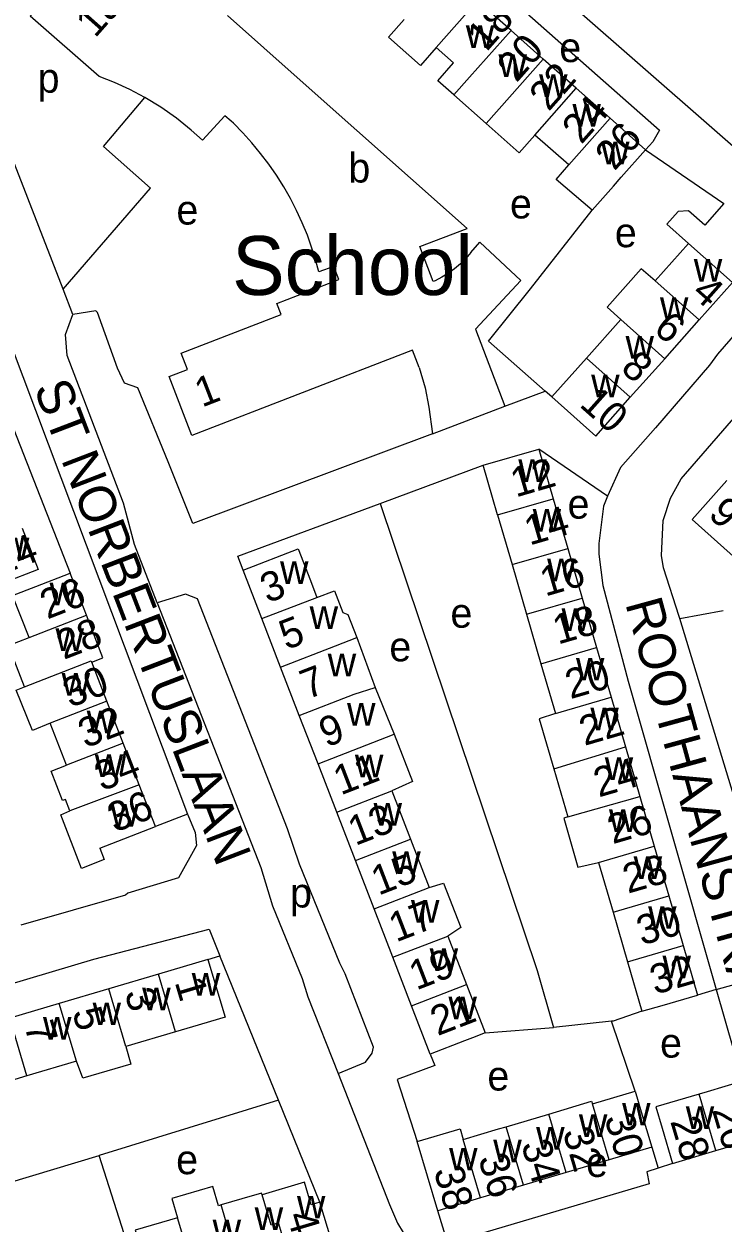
# Model space of a CAD drawing. Extents: x 161258 to 163262, y 380749 to 382054.
# Drawn here: x 162837.8 to 162932.8, y 381774.9 to 381937.9 of the extents above; entities that cross this region are included whole.
import ezdxf

# ---------------------------------------------------------------- set-up
doc = ezdxf.new("R2010")
doc.units = 0
for name, color, linetype in [('BLT_Basislijn', 7, 'Continuous'), ('BLT_Bebouwing', 7, 'Continuous'), ('BLT_Bebouwing_beschrifting', 7, 'Continuous'), ('BLT_Centroide', 7, 'Continuous'), ('BLT_Huisnummer', 7, 'Continuous'), ('BLT_Huisnummer_ tussenligend', 7, 'Continuous'), ('BLT_Huisnummer_reeks', 7, 'Continuous'), ('BLT_Onderverdeling_panden', 7, 'Continuous'), ('BLT_Straatnaam', 7, 'Continuous'), ('BLT_Vlakafsluiter', 7, 'Continuous')]:
    doc.layers.add(name, color=color, linetype=linetype)

msp = doc.modelspace()

# ---------------------------------------------------------------- linework, layer by layer
at = {"layer": 'BLT_Basislijn'}
for p, q in [((162821.02, 381934.17), (162860.03, 381830.59)), ((162922.25, 381920.79), (162932.87, 381913.49)), ((162844.46, 381898.41), (162843.13, 381901.85)), ((162903.12, 381885.97), (162908.61, 381888.02)), ((162917.08, 381873.75), (162907.75, 381880.14)), ((162886.19, 381872.76), (162900.2, 381877.94)), ((162926.9, 381857.12), (162932.79, 381858.21)), ((162941.38, 381809.41), (162926.9, 381857.12)), ((162860.03, 381830.59), (162855.7, 381828.89)), ((162862.81, 381810.84), (162864.43, 381811.32)), ((162872.4, 381791.72), (162864.43, 381811.32)), ((162931.84, 381806.74), (162929.3, 381805.99)), ((162931.84, 381806.74), (162935.39, 381794.3)), ((162917.6, 381802.45), (162909.76, 381801.61)), ((162920.83, 381792.96), (162917.6, 381802.45)), ((162900.47, 381800.88), (162909.76, 381801.61)), ((162872.4, 381791.72), (162848.04, 381784.2)), ((162878.02, 381777.87), (162872.4, 381791.72)), ((162851.43, 381773.58), (162848.04, 381784.2)), ((162923.09, 381785.36), (162923.94, 381782.49)), ((162925.91, 381783.13), (162923.94, 381782.49)), ((162895.37, 381772.29), (162894.03, 381776.72))]:
    msp.add_line(p, q, dxfattribs=at)
for points in [[(162862.36, 381975.79), (162866.48, 381980.5), (162866.89, 381980.58), (162868.74, 381979.29), (162882.2, 381967.11), (162899.17, 381952.42), (162912.51, 381940.2), (162940.62, 381915.6), (162943.78, 381912.25), (162944.33, 381910.1), (162944.21, 381907.91), (162943.46, 381906.19), (162931.99, 381893.02), (162930.91, 381891.53), (162923.61, 381883.02), (162918.82, 381877.66), (162917.08, 381873.75)], [(162881.54, 381956.86), (162883.92, 381958.99), (162884.88, 381958.3), (162888.51, 381954.9), (162924.15, 381923.46), (162923.21, 381921.86), (162922.25, 381920.79)], [(162843.13, 381901.85), (162831.68, 381931.25), (162831.17, 381934.48), (162831.17, 381937.24), (162832.32, 381941.07), (162833.27, 381942.66), (162837.69, 381947.88), (162845.33, 381956.52)], [(162817.12, 381932.66), (162819.61, 381925.62), (162844.08, 381863.3)], [(162843.13, 381901.85), (162855.03, 381915.57), (162848.61, 381921.25), (162854.23, 381927.9)], [(162908.61, 381888.02), (162900.93, 381894.79), (162906.61, 381901.9), (162914.99, 381912.6)], [(162926.9, 381857.12), (162926.81, 381857.43), (162924.67, 381864.04), (162924.41, 381865.71), (162924.65, 381870.43), (162925.64, 381873.48), (162927.08, 381876.09), (162947.61, 381899.79), (162947.96, 381899.95), (162951.22, 381899.78), (162951.86, 381899.42), (162964.37, 381888.76), (162968.43, 381885.04), (162969.32, 381884.26)], [(162855.9, 381859.28), (162852.84, 381867.17), (162851.34, 381872.82), (162843.68, 381892.87), (162843.46, 381895.72), (162844.46, 381898.41)], [(162857.4, 381878.42), (162853.31, 381888.46), (162851.46, 381889.11), (162850.51, 381891.13), (162847.83, 381898.7), (162847.57, 381898.92), (162844.46, 381898.41)], [(162909.53, 381887.22), (162908.61, 381888.02)], [(162893.29, 381882.23), (162860.77, 381870.06)], [(162860.77, 381870.06), (162857.4, 381878.42)], [(162917.08, 381873.75), (162916.52, 381872.4), (162915.89, 381867.3), (162915.89, 381865.87), (162916.44, 381861.61), (162919.87, 381848.65), (162931.84, 381806.74)], [(162867.59, 381863.69), (162866.88, 381865.6), (162886.19, 381872.76)], [(162886.19, 381872.76), (162907.52, 381809.32), (162909.76, 381801.61)], [(162880.48, 381795.34), (162884.2, 381796.89), (162885.11, 381798.11), (162885.29, 381798.93), (162881.46, 381808.9), (162880.71, 381810.35), (162875.24, 381823.79), (162873.62, 381828.58), (162861.38, 381859.81), (162859.78, 381860.45), (162855.9, 381859.28)], [(162855.9, 381859.28), (162869.98, 381823.31), (162871.58, 381818.11), (162875.6, 381808.25), (162876.38, 381805.75), (162880.48, 381795.34)], [(162860.03, 381830.59), (162860.08, 381830.46), (162861.06, 381828.09), (162861.25, 381826.31), (162858.83, 381821.93), (162851.91, 381819.86), (162851.63, 381819.58), (162837.4, 381815.48)], [(162774.16, 381789.09), (162774.6, 381789.22), (162847.33, 381810.87), (162862.96, 381814.94), (162864.43, 381811.32)], [(162921.74, 381803.8), (162917.83, 381802.47), (162917.6, 381802.45)], [(162893, 381797.99), (162893.6, 381796.44), (162888.5, 381794.53), (162891.23, 381786.12)], [(162880.48, 381795.34), (162887.48, 381777.56), (162888.56, 381775.03), (162889.34, 381773.75), (162890.45, 381772.53), (162891.92, 381771.91), (162894.78, 381772.11), (162895.37, 381772.29)], [(162809.87, 381772.71), (162811.06, 381773.07), (162848.04, 381784.2)], [(162923.94, 381782.49), (162922.41, 381782), (162922.74, 381780.37), (162895.37, 381772.29)]]:
    msp.add_lwpolyline(points, dxfattribs=at)
at = {"layer": 'BLT_Bebouwing'}
for p, q in [((162903.98, 381936.97), (162899.43, 381941.01)), ((162865.45, 381939.02), (162875.33, 381930.25)), ((162908.35, 381933.1), (162903.98, 381936.97)), ((162912.83, 381929.14), (162908.35, 381933.1)), ((162898.03, 381910.09), (162875.33, 381930.25)), ((162917.42, 381925.07), (162912.83, 381929.14)), ((162900.59, 381924.34), (162896.19, 381928.23)), ((162865.98, 381924.65), (162865.1, 381925.41)), ((162922.25, 381920.79), (162917.42, 381925.07)), ((162911.8, 381918.72), (162907.21, 381922.79)), ((162898.52, 381906.83), (162899.73, 381908.23)), ((162899.73, 381908.23), (162905.32, 381903.04)), ((162928.06, 381908.08), (162923.54, 381902.98)), ((162929.51, 381897.68), (162934.03, 381902.77)), ((162918.87, 381897.73), (162914.2, 381892.47)), ((162924.84, 381892.42), (162929.51, 381897.68)), ((162914.2, 381892.47), (162909.53, 381887.22)), ((162920.17, 381887.17), (162924.84, 381892.42)), ((162893.29, 381882.23), (162903.12, 381885.97)), ((162900.2, 381877.94), (162907.75, 381880.14)), ((162907.75, 381880.14), (162909.71, 381873.4)), ((162909.71, 381873.4), (162911.67, 381866.66)), ((162902.15, 381871.2), (162904.11, 381864.46)), ((162911.67, 381866.66), (162913.63, 381859.92)), ((162904.11, 381864.46), (162906.07, 381857.72)), ((162846.3, 381857.57), (162844.08, 381863.3)), ((162870.13, 381857.12), (162867.59, 381863.69)), ((162913.63, 381859.92), (162915.59, 381853.18)), ((162848.55, 381851.78), (162846.3, 381857.57)), ((162906.07, 381857.72), (162908.03, 381850.98)), ((162872.67, 381850.55), (162870.13, 381857.12)), ((162883.02, 381854.57), (162885.54, 381847.77)), ((162915.59, 381853.18), (162917.55, 381846.44)), ((162847.04, 381851.2), (162848.55, 381851.78)), ((162849.09, 381845.9), (162847.04, 381851.2)), ((162908.03, 381850.98), (162909.99, 381844.24)), ((162875.21, 381843.98), (162872.67, 381850.55)), ((162885.54, 381847.77), (162888.11, 381841.41)), ((162917.55, 381846.44), (162919.51, 381839.7)), ((162851.3, 381840.23), (162849.09, 381845.9)), ((162843.58, 381837.24), (162841.38, 381842.91)), ((162877.76, 381837.41), (162875.21, 381843.98)), ((162853.49, 381834.56), (162851.3, 381840.23)), ((162919.51, 381839.7), (162921.46, 381832.96)), ((162880.3, 381830.84), (162877.76, 381837.41)), ((162909.77, 381836.74), (162911.67, 381830.2)), ((162855.7, 381828.89), (162853.49, 381834.56)), ((162887.77, 381833.73), (162890.31, 381827.16)), ((162921.46, 381832.96), (162923.42, 381826.22)), ((162882.84, 381824.27), (162880.3, 381830.84)), ((162848.13, 381825.95), (162855.7, 381828.89)), ((162890.31, 381827.16), (162892.85, 381820.59)), ((162923.42, 381826.22), (162925.38, 381819.48)), ((162885.38, 381817.7), (162882.84, 381824.27)), ((162915.86, 381824.02), (162917.82, 381817.28)), ((162925.38, 381819.48), (162927.34, 381812.74)), ((162887.92, 381811.13), (162885.38, 381817.7)), ((162917.82, 381817.28), (162919.78, 381810.54)), ((162895.39, 381814.02), (162897.93, 381807.45)), ((162927.34, 381812.74), (162929.3, 381805.99)), ((162862.81, 381810.84), (162856.08, 381808.85)), ((162890.46, 381804.56), (162887.92, 381811.13)), ((162919.78, 381810.54), (162921.74, 381803.8)), ((162856.08, 381808.85), (162849.35, 381806.85)), ((162897.93, 381807.45), (162900.47, 381800.88)), ((162849.35, 381806.85), (162842.62, 381804.86)), ((162842.62, 381804.86), (162835.89, 381802.86)), ((162893, 381797.99), (162890.46, 381804.56)), ((162858.4, 381801.01), (162851.67, 381799.01)), ((162844.94, 381797.02), (162838.21, 381795.02)), ((162838.21, 381795.02), (162831.48, 381793.03)), ((162915.02, 381791.24), (162920.83, 381792.96)), ((162909.1, 381789.85), (162914.91, 381791.58)), ((162914.91, 381791.58), (162915.02, 381791.24)), ((162903.29, 381788.12), (162909.1, 381789.85)), ((162894.03, 381776.72), (162891.23, 381786.12)), ((162923.09, 381785.36), (162917.28, 381783.64)), ((162925.91, 381783.13), (162931.79, 381784.88)), ((162917.28, 381783.64), (162911.46, 381781.91)), ((162911.46, 381781.91), (162905.65, 381780.18)), ((162905.65, 381780.18), (162899.84, 381778.45)), ((162879.62, 381772.48), (162878.02, 381777.87)), ((162899.84, 381778.45), (162894.03, 381776.72))]:
    msp.add_line(p, q, dxfattribs=at)
for points in [[(162854.23, 381927.9), (162852.18, 381928.98), (162850.11, 381929.91), (162848.02, 381930.72), (162838.68, 381938.94), (162850.47, 381952.23)], [(162893.81, 381934.66), (162891.67, 381932.24), (162887.33, 381936.08), (162889.48, 381938.49)], [(162896.19, 381928.23), (162894.01, 381930.16), (162896.15, 381932.58), (162893.81, 381934.66)], [(162865.1, 381925.41), (162862.09, 381922.07), (162860.55, 381923.47), (162858.55, 381925.08), (162856.41, 381926.58), (162854.23, 381927.9)], [(162877.89, 381904.23), (162877.48, 381905.69), (162876.94, 381907.44), (162876.32, 381909.17), (162875.62, 381910.87), (162874.85, 381912.54), (162874.01, 381914.18), (162873.1, 381915.77), (162872.12, 381917.33), (162871.08, 381918.84), (162869.97, 381920.3), (162868.79, 381921.71), (162867.56, 381923.07), (162866.27, 381924.38), (162865.98, 381924.65)], [(162907.21, 381922.79), (162905.06, 381920.37), (162900.59, 381924.34)], [(162914.99, 381912.6), (162917.87, 381915.85), (162918.93, 381917.05), (162922.25, 381920.79)], [(162914.99, 381912.6), (162910.12, 381916.75), (162911.8, 381918.72)], [(162932.87, 381913.49), (162930.27, 381910.56), (162928.07, 381912.51), (162926.68, 381912.42), (162925.12, 381910.67), (162928.06, 381908.08)], [(162893.38, 381902.88), (162891.6, 381907.63), (162898.03, 381910.09)], [(162898.52, 381906.83), (162897.84, 381906.04), (162897.1, 381905.3), (162896.31, 381904.63), (162895.47, 381904.02), (162894.58, 381903.48), (162893.66, 381903), (162893.38, 381902.88)], [(162860.63, 381881.99), (162857.54, 381889.98), (162860.03, 381890.94), (162859.17, 381893.15), (162872.75, 381898.4), (162872.16, 381899.93), (162880.57, 381903.18), (162879.91, 381904.95), (162877.89, 381904.23)], [(162923.54, 381902.98), (162921.64, 381904.64), (162917.01, 381899.42), (162918.87, 381897.73)], [(162905.32, 381903.04), (162899.16, 381896.42), (162903.12, 381885.97)], [(162891.5, 381891.24), (162890.59, 381893.58), (162860.63, 381881.99)], [(162891.5, 381891.24), (162892.31, 381888.44), (162892.83, 381885.85), (162893.29, 381882.23)], [(162909.53, 381887.22), (162915.5, 381881.91), (162920.17, 381887.17)], [(162902.15, 381871.2), (162901.47, 381873.55), (162900.2, 381877.94)], [(162933.27, 381875.86), (162928.57, 381870.59), (162934.59, 381865.21), (162936.55, 381867.41), (162939.6, 381864.68), (162939.58, 381861.55), (162946.68, 381863.68), (162942.56, 381867.35)], [(162837.57, 381869.42), (162839.75, 381863.8), (162835.09, 381861.99), (162831.83, 381860.72)], [(162867.59, 381863.69), (162875.07, 381866.58), (162876.73, 381862.28), (162877.61, 381860.01)], [(162838.52, 381854.54), (162836.29, 381860.28), (162839.42, 381861.49), (162844.08, 381863.3)], [(162877.61, 381860.01), (162879.99, 381860.9), (162881.11, 381857.95), (162881.83, 381857.66), (162883.02, 381854.57)], [(162837.92, 381847.86), (162835.74, 381853.47), (162838.52, 381854.54)], [(162841.38, 381842.91), (162838.98, 381841.94), (162836.77, 381847.42), (162837.92, 381847.86)], [(162909.99, 381844.24), (162907.8, 381843.51), (162909.77, 381836.74)], [(162888.11, 381841.41), (162890.58, 381835.02), (162887.77, 381833.73)], [(162844.05, 381831.04), (162843.45, 381832.58), (162843.05, 381832.42), (162841.51, 381836.4), (162843.58, 381837.24)], [(162848.13, 381825.95), (162848.73, 381824.4), (162845.65, 381823.21), (162842.83, 381830.47), (162844.05, 381831.04)], [(162911.67, 381830.2), (162911.12, 381830.04), (162913.06, 381823.35), (162915.86, 381824.02)], [(162892.85, 381820.59), (162894.81, 381821.21), (162897.15, 381815.16), (162895.39, 381814.02)], [(162862.81, 381810.84), (162865.13, 381803), (162860.73, 381801.7), (162858.4, 381801.01)], [(162921.74, 381803.8), (162924.5, 381804.6), (162929.3, 381805.99)], [(162900.47, 381800.88), (162898.76, 381800.21), (162897.66, 381799.79), (162893, 381797.99)], [(162851.67, 381799.01), (162852.36, 381796.63), (162845.83, 381794.72), (162844.94, 381797.02)], [(162935.39, 381794.3), (162930.6, 381792.88), (162929.51, 381792.55)], [(162931.79, 381784.88), (162937.67, 381786.62), (162935.39, 381794.3)], [(162920.83, 381792.96), (162921.66, 381790.16), (162923.09, 381785.36)], [(162929.51, 381792.55), (162923.63, 381790.81), (162924.49, 381787.92), (162925.91, 381783.13)], [(162891.23, 381786.12), (162897.05, 381787.84), (162897.48, 381786.39)], [(162897.48, 381786.39), (162902.28, 381787.82), (162903.29, 381788.12)], [(162864.59, 381777.5), (162864.24, 381777.39), (162863.46, 381780.01), (162857.89, 381778.37), (162858.68, 381775.76)], [(162878.02, 381777.87), (162876.85, 381777.52), (162875.94, 381780.58), (162870.16, 381778.86)], [(162870.09, 381779.11), (162867.43, 381778.32), (162864.59, 381777.5)], [(162870.16, 381778.86), (162870.09, 381779.11)], [(162858.68, 381775.76), (162852.93, 381774.08), (162853.86, 381770.96), (162855.03, 381771.3), (162856.7, 381765.67)]]:
    msp.add_lwpolyline(points, dxfattribs=at)
at = {"layer": 'BLT_Onderverdeling_panden'}
for p, q in [((162893.81, 381934.66), (162899.43, 381941.01)), ((162898.34, 381930.64), (162903.98, 381936.97)), ((162900.59, 381924.34), (162908.35, 381933.1)), ((162896.19, 381928.23), (162898.34, 381930.64)), ((162907.21, 381922.79), (162912.83, 381929.14)), ((162911.8, 381918.72), (162917.42, 381925.07)), ((162934.03, 381902.77), (162928.06, 381908.08)), ((162929.51, 381897.68), (162923.54, 381902.98)), ((162924.84, 381892.42), (162918.87, 381897.73)), ((162920.17, 381887.17), (162914.2, 381892.47)), ((162902.15, 381871.2), (162909.71, 381873.4)), ((162904.11, 381864.46), (162911.67, 381866.66)), ((162870.13, 381857.12), (162877.61, 381860.01)), ((162906.07, 381857.72), (162913.63, 381859.92)), ((162838.52, 381854.54), (162846.3, 381857.57)), ((162908.03, 381850.98), (162915.59, 381853.18)), ((162909.99, 381844.24), (162917.55, 381846.44)), ((162849.09, 381845.9), (162841.38, 381842.91)), ((162877.76, 381837.41), (162888.11, 381841.41)), ((162851.3, 381840.23), (162843.58, 381837.24)), ((162909.77, 381836.74), (162919.51, 381839.7)), ((162853.49, 381834.56), (162844.05, 381831.04)), ((162880.3, 381830.84), (162887.77, 381833.73)), ((162911.67, 381830.2), (162921.46, 381832.96)), ((162882.84, 381824.27), (162890.31, 381827.16)), ((162915.86, 381824.02), (162923.42, 381826.22)), ((162885.38, 381817.7), (162892.85, 381820.59)), ((162917.82, 381817.28), (162925.38, 381819.48)), ((162887.92, 381811.13), (162895.39, 381814.02)), ((162919.78, 381810.54), (162927.34, 381812.74)), ((162858.4, 381801.01), (162856.08, 381808.85)), ((162890.46, 381804.56), (162897.93, 381807.45)), ((162851.67, 381799.01), (162849.35, 381806.85)), ((162844.94, 381797.02), (162842.62, 381804.86)), ((162838.21, 381795.02), (162835.89, 381802.86)), ((162931.79, 381784.88), (162929.51, 381792.55)), ((162917.28, 381783.64), (162915.02, 381791.24)), ((162911.46, 381781.91), (162909.1, 381789.85)), ((162905.65, 381780.18), (162903.29, 381788.12)), ((162899.84, 381778.45), (162897.48, 381786.39))]:
    msp.add_line(p, q, dxfattribs=at)
for points in [[(162872.67, 381850.55), (162880.15, 381853.44), (162883.02, 381854.57)], [(162837.92, 381847.86), (162846.97, 381851.38), (162847.04, 381851.2)], [(162875.21, 381843.98), (162882.69, 381846.87), (162885.54, 381847.77)], [(162873.71, 381770.72), (162872.41, 381775.09), (162871.38, 381774.78), (162870.16, 381778.86)], [(162868.22, 381769.09), (162866.93, 381773.46), (162865.89, 381773.15), (162864.59, 381777.5)], [(162862.31, 381767.34), (162861.01, 381771.71), (162859.98, 381771.4), (162858.68, 381775.76)]]:
    msp.add_lwpolyline(points, dxfattribs=at)
at = {"layer": 'BLT_Vlakafsluiter'}
msp.add_line((162931.84, 381806.74), (162941.38, 381809.41), dxfattribs=at)

# ---------------------------------------------------------------- texts
at = {"layer": 'BLT_Bebouwing_beschrifting'}
msp.add_text('School', height=8, dxfattribs=at).set_placement((162866.09, 381901.07))
at = {"layer": 'BLT_Centroide'}
for s, p in [('w', (162897.83, 381934.62)), ('e', (162910.53, 381932.69)), ('w', (162902.27, 381930.66)), ('p', (162839.68, 381928.54)), ('w', (162907.78, 381927.95)), ('w', (162912.31, 381923.94)), ('w', (162916.19, 381918.8)), ('b', (162881.88, 381916.34)), ('e', (162903.83, 381911.46)), ('e', (162858.53, 381910.63)), ('e', (162918.07, 381907.55)), ('w', (162928.79, 381902.88)), ('w', (162924.19, 381897.69)), ('w', (162919.52, 381892.44)), ('w', (162914.85, 381887.19)), ('w', (162904.95, 381875.69)), ('e', (162911.65, 381870.7)), ('w', (162906.91, 381868.94)), ('w', (162834.7, 381865.06)), ('w', (162872.6, 381861.84)), ('w', (162908.87, 381862.19)), ('w', (162841.3, 381858.94)), ('w', (162876.62, 381855.72)), ('e', (162895.74, 381855.89)), ('w', (162910.83, 381855.44)), ('w', (162842.11, 381852.72)), ('e', (162887.45, 381851.32)), ('w', (162879.08, 381849.28)), ('w', (162912.79, 381848.72)), ('w', (162842.94, 381846.66)), ('w', (162846.34, 381841.56)), ('w', (162881.7, 381842.59)), ('w', (162914.74, 381841.97)), ('w', (162847.44, 381835.62)), ('w', (162882.77, 381835.56)), ('w', (162916.7, 381835.22)), ('w', (162849.57, 381828.88)), ('w', (162885.3, 381829)), ('w', (162917.27, 381828.16)), ('w', (162887.84, 381822.44)), ('w', (162920.62, 381821.75)), ('p', (162873.96, 381817.9)), ('w', (162890.38, 381815.84)), ('w', (162922.59, 381815)), ('w', (162892.92, 381809.28)), ('w', (162924.54, 381808.28)), ('w', (162860.61, 381805.92)), ('w', (162853.88, 381803.92)), ('w', (162895.47, 381802.72)), ('w', (162847.14, 381801.92)), ('w', (162840.41, 381799.95)), ('e', (162924.21, 381797.51)), ('e', (162900.76, 381793.04)), ('w', (162919.05, 381788.3)), ('w', (162927.7, 381787.84)), ('w', (162913.19, 381786.73)), ('w', (162907.38, 381785.02)), ('w', (162901.56, 381783.28)), ('e', (162858.49, 381781.68)), ('w', (162895.56, 381782.19)), ('e', (162914.16, 381781.31)), ('w', (162874.89, 381775.67)), ('w', (162869.16, 381774.09)), ('w', (162863.45, 381772.42))]:
    msp.add_text(s, height=4, dxfattribs=at).set_placement(p)
at = {"layer": 'BLT_Huisnummer'}
for s, rotation, p in [('18', 48.4624, (162900.62, 381933.97)), ('22', 48.463, (162909.08, 381925.89)), ('26', 48.4512, (162918.02, 381917.81)), ('6', 318.3814, (162923.15, 381896.21)), ('10', 318.3718, (162913.12, 381886.03)), ('12', 16.2014, (162904.61, 381873.56)), ('9', 318.2397, (162930.59, 381871.05)), ('16', 16.2014, (162908.61, 381860.1)), ('26', 21.2104, (162840.99, 381856.99)), ('3', 21.1387, (162870.89, 381859.18)), ('20', 16.2034, (162912.03, 381846.17)), ('30', 21.205, (162844.1, 381844.98)), ('7', 21.1412, (162876.31, 381846.12)), ('11', 21.1372, (162880.84, 381833.1)), ('24', 16.2054, (162915.88, 381832.83)), ('36', 21.2025, (162850.15, 381828.04)), ('15', 21.1397, (162885.97, 381819.49)), ('28', 16.2075, (162919.84, 381819.76)), ('32', 16.2052, (162923.52, 381806.04)), ('1', 286.5111, (162858.27, 381807.78)), ('21', 21.1453, (162893.99, 381800.42)), ('5', 286.5071, (162844.35, 381803.72)), ('26', 286.5595, (162931.23, 381790.43)), ('30', 286.5628, (162916.62, 381789.33)), ('28', 286.5595, (162925.57, 381788.88)), ('34', 286.5628, (162905.32, 381785.73)), ('38', 286.5663, (162893.44, 381782.17)), ('40', 286.5497, (162873.48, 381776.06))]:
    msp.add_text(s, height=4, rotation=rotation, dxfattribs=at).set_placement(p)
at = {"layer": 'BLT_Huisnummer_ tussenligend'}
for s, rotation, p in [('20', 48.4624, (162904.71, 381929.8)), ('24', 48.463, (162913.53, 381921.42)), ('4', 318.3814, (162928.34, 381901.09)), ('8', 318.3814, (162918.7, 381890.88)), ('14', 16.2014, (162906.48, 381867.03)), ('24', 21.2069, (162834.49, 381862.92)), ('5', 21.1387, (162873.46, 381852.83)), ('18', 16.2014, (162910.34, 381853.58)), ('28', 21.2104, (162843.23, 381851.51)), ('32', 21.205, (162846.17, 381839.49)), ('22', 16.2034, (162913.93, 381839.83)), ('9', 21.1412, (162878.89, 381839.6)), ('34', 21.205, (162848.39, 381833.65)), ('13', 21.1372, (162882.82, 381826.24)), ('26', 16.2054, (162917.77, 381826.48)), ('17', 21.1397, (162888.36, 381813.14)), ('30', 16.2075, (162921.72, 381812.72)), ('19', 21.1397, (162891.11, 381806.62)), ('3', 286.5111, (162851.46, 381806.33)), ('7', 286.5071, (162837.83, 381801.85)), ('32', 286.5628, (162910.96, 381787.43)), ('36', 286.5628, (162899.49, 381783.84))]:
    msp.add_text(s, height=4, rotation=rotation, dxfattribs=at).set_placement(p)
at = {"layer": 'BLT_Huisnummer_reeks'}
for s, rotation, p in [('1a', 48.3969, (162847.48, 381935.86)), ('1', 21.1504, (162862, 381885.77))]:
    msp.add_text(s, height=4, rotation=rotation, dxfattribs=at).set_placement(p)
at = {"layer": 'BLT_Straatnaam'}
for s, height, rotation, p in [('ST NORBERTUSLAAN', 5, 290.9889, (162839.11, 381888.45)), ('ROOTHAANSTRAAT', 4.9999, 285.3534, (162919.46, 381859.19))]:
    msp.add_text(s, height=height, rotation=rotation, dxfattribs=at).set_placement(p)

doc.saveas('drawing.dxf')
